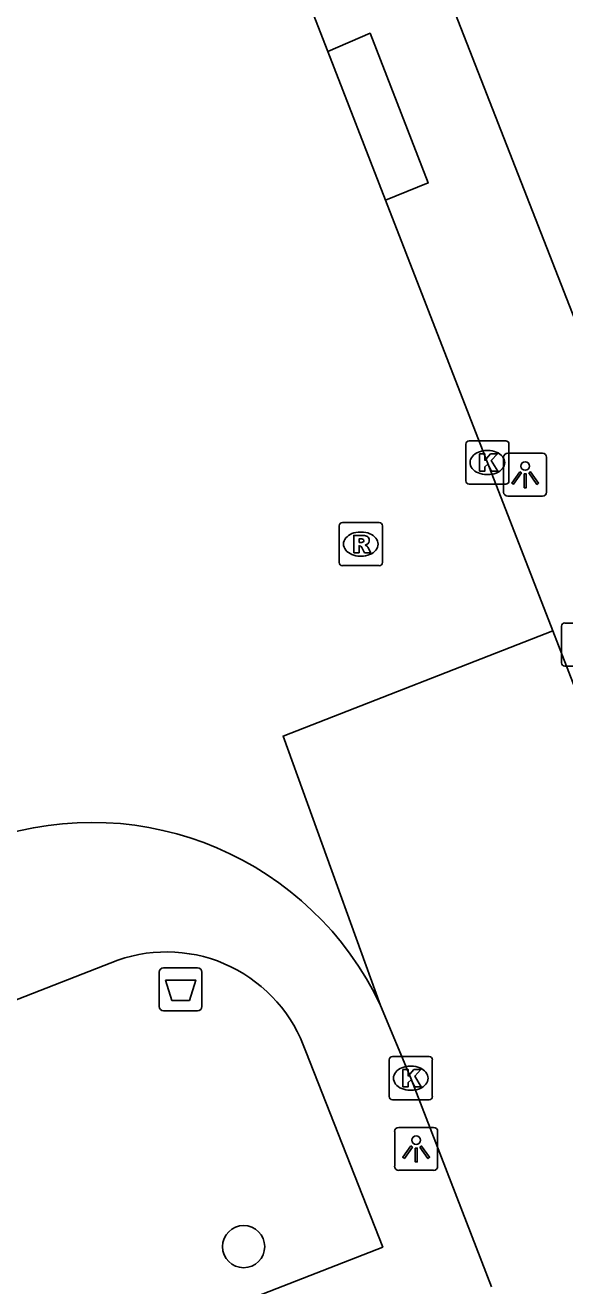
# Model space of a CAD drawing. Extents: x 159689 to 160786, y 387323 to 388339.
# Drawn here: x 159903.62 to 159916.13, y 387797.59 to 387826.82 of the extents above; entities that cross this region are included whole.
import ezdxf

# ---------------------------------------------------------------- set-up
doc = ezdxf.new("R2010")
doc.units = 0
for name, color, linetype in [('IMGEO_Afvalbak', 7, 'Continuous'), ('IMGEO_Boom', 7, 'Continuous'), ('IMGEO_Brandkraan', 7, 'Continuous'), ('IMGEO_Kolk', 7, 'Continuous'), ('IMGEO_Lichtpunt', 7, 'Continuous'), ('IMGEO_Rijbaan_lokaal_gesloten', 7, 'Continuous'), ('IMGEO_Rijbaan_lokaal_open', 7, 'Continuous'), ('IMGEO_Rioolput', 7, 'Continuous'), ('IMGEO_Voetpad_open', 7, 'Continuous')]:
    doc.layers.add(name, color=color, linetype=linetype)

msp = doc.modelspace()

# ---------------------------------------------------------------- linework, layer by layer
at = {"layer": 'IMGEO_Afvalbak'}
for p, q in [((159906.828, 387804.962), (159907.618, 387804.962)), ((159907.618, 387804.962), (159906.828, 387804.962)), ((159906.728, 387804.062), (159906.728, 387804.862)), ((159906.728, 387804.862), (159906.728, 387804.062)), ((159907.718, 387804.862), (159907.718, 387804.062)), ((159907.718, 387804.062), (159907.718, 387804.862)), ((159907.618, 387803.962), (159906.828, 387803.962)), ((159906.828, 387803.962), (159907.618, 387803.962))]:
    msp.add_line(p, q, dxfattribs=at)
msp.add_lwpolyline([(159906.871, 387804.676), (159907.575, 387804.676), (159907.426, 387804.206), (159907.02, 387804.206), (159906.871, 387804.676)], dxfattribs=at)
for centre, start, end in [((159906.828, 387804.862), 90, 180), ((159906.828, 387804.862), 90, 180), ((159907.618, 387804.862), 0, 90), ((159907.618, 387804.862), 360, 90), ((159906.828, 387804.062), 180, 270), ((159906.828, 387804.062), 180, 270), ((159907.618, 387804.062), 270, 0), ((159907.618, 387804.062), 270, 0)]:
    msp.add_arc(centre, 0.1, start, end, dxfattribs=at)
at = {"layer": 'IMGEO_Boom'}
msp.add_circle((159908.684, 387798.495), 0.489, dxfattribs=at)
at = {"layer": 'IMGEO_Brandkraan'}
for p, q in [((159916.053, 387812.033), (159916.053, 387812.885)), ((159916.128, 387812.959), (159916.98, 387812.959)), ((159916.98, 387811.959), (159916.128, 387811.959))]:
    msp.add_line(p, q, dxfattribs=at)
for points in [[(159916.053, 387812.033), (159916.053, 387812.885)], [(159916.128, 387812.959), (159916.98, 387812.959)], [(159916.98, 387811.959), (159916.128, 387811.959)]]:
    msp.add_lwpolyline(points, dxfattribs=at)
for centre, start, end in [((159916.13, 387812.883), 91.552, 178.448), ((159916.13, 387812.883), 91.552, 178.448), ((159916.13, 387812.035), 181.552, 268.448), ((159916.13, 387812.035), 181.552, 268.448)]:
    msp.add_arc(centre, 0.0765, start, end, dxfattribs=at)
at = {"layer": 'IMGEO_Kolk'}
for p, q in [((159913.833, 387816.255), (159913.833, 387817.107)), ((159913.908, 387817.181), (159914.76, 387817.181)), ((159914.321, 387816.961), (159914.346, 387816.961)), ((159914.834, 387817.107), (159914.834, 387816.255)), ((159914.344, 387816.401), (159914.319, 387816.401)), ((159914.76, 387816.181), (159913.908, 387816.181)), ((159912.132, 387802.902), (159912.984, 387802.902)), ((159912.057, 387801.976), (159912.057, 387802.828)), ((159912.545, 387802.682), (159912.57, 387802.682)), ((159913.058, 387802.828), (159913.058, 387801.976)), ((159912.568, 387802.122), (159912.543, 387802.122)), ((159912.984, 387801.902), (159912.132, 387801.902))]:
    msp.add_line(p, q, dxfattribs=at)
for points in [[(159913.833, 387816.255), (159913.833, 387817.107)], [(159913.908, 387817.181), (159914.76, 387817.181)], [(159914.834, 387817.107), (159914.834, 387816.255)], [(159914.154, 387816.881), (159914.277, 387816.881), (159914.277, 387816.73), (159914.407, 387816.881), (159914.571, 387816.881), (159914.425, 387816.73), (159914.578, 387816.481), (159914.426, 387816.481), (159914.341, 387816.645), (159914.277, 387816.578), (159914.277, 387816.481), (159914.154, 387816.481), (159914.154, 387816.881)], [(159914.76, 387816.181), (159913.908, 387816.181)], [(159912.132, 387802.902), (159912.984, 387802.902)], [(159912.057, 387801.976), (159912.057, 387802.828)], [(159912.378, 387802.602), (159912.501, 387802.602), (159912.501, 387802.451), (159912.631, 387802.602), (159912.795, 387802.602), (159912.649, 387802.451), (159912.802, 387802.202), (159912.65, 387802.202), (159912.565, 387802.366), (159912.501, 387802.299), (159912.501, 387802.202), (159912.378, 387802.202), (159912.378, 387802.602)], [(159913.058, 387802.828), (159913.058, 387801.976)], [(159912.984, 387801.902), (159912.132, 387801.902)]]:
    msp.add_lwpolyline(points, dxfattribs=at)
for centre, start, end in [((159913.91, 387817.105), 91.552, 178.448), ((159913.91, 387817.105), 91.552, 178.448), ((159914.758, 387817.105), 1.552, 88.448), ((159914.758, 387817.105), 1.552, 88.448), ((159913.91, 387816.257), 181.552, 268.448), ((159913.91, 387816.257), 181.552, 268.448), ((159914.758, 387816.257), 271.552, 358.448), ((159914.758, 387816.257), 271.552, 358.448), ((159912.134, 387802.826), 91.552, 178.448), ((159912.134, 387802.826), 91.552, 178.448), ((159912.982, 387802.826), 1.552, 88.448), ((159912.982, 387802.826), 1.552, 88.448), ((159912.134, 387801.978), 181.552, 268.448), ((159912.134, 387801.978), 181.552, 268.448), ((159912.982, 387801.978), 271.552, 358.448), ((159912.982, 387801.978), 271.552, 358.448)]:
    msp.add_arc(centre, 0.0765, start, end, dxfattribs=at)
for centre, major_axis, ratio, start_param, end_param in [((159914.32, 387816.681), (-0.387, 0.002), 0.722429, 4.712389, 7.853982), ((159914.345, 387816.681), (-0.39, 0.002), 0.717154, 1.570796, 4.712389), ((159912.544, 387802.402), (-0.387, 0.002), 0.722429, 4.712389, 7.853982), ((159912.569, 387802.402), (-0.39, 0.002), 0.717154, 1.570796, 4.712389)]:
    msp.add_ellipse(centre, major_axis=major_axis, ratio=ratio, start_param=start_param, end_param=end_param, dxfattribs=at)
at = {"layer": 'IMGEO_Lichtpunt'}
for p, q in [((159914.711, 387816.802), (159914.711, 387815.995)), ((159914.711, 387816.802), (159914.711, 387815.995)), ((159915.613, 387816.897), (159914.805, 387816.897)), ((159915.613, 387816.897), (159914.805, 387816.897)), ((159915.707, 387815.995), (159915.707, 387816.802)), ((159915.707, 387815.995), (159915.707, 387816.802)), ((159914.805, 387815.901), (159915.613, 387815.901)), ((159914.805, 387815.901), (159915.613, 387815.901)), ((159912.185, 387801.166), (159912.185, 387800.359)), ((159912.185, 387801.166), (159912.185, 387800.359)), ((159913.087, 387801.261), (159912.279, 387801.261)), ((159913.087, 387801.261), (159912.279, 387801.261)), ((159913.181, 387800.359), (159913.181, 387801.166)), ((159913.181, 387800.359), (159913.181, 387801.166)), ((159912.279, 387800.265), (159913.087, 387800.265)), ((159912.279, 387800.265), (159913.087, 387800.265))]:
    msp.add_line(p, q, dxfattribs=at)
for points in [[(159915.085, 387816.466), (159915.124, 387816.438), (159914.936, 387816.176), (159914.898, 387816.203), (159915.085, 387816.466)], [(159915.187, 387816.418), (159915.234, 387816.418), (159915.234, 387816.096), (159915.187, 387816.096), (159915.187, 387816.418)], [(159915.297, 387816.438), (159915.335, 387816.465), (159915.522, 387816.203), (159915.483, 387816.175), (159915.297, 387816.438)], [(159912.559, 387800.83), (159912.598, 387800.802), (159912.41, 387800.54), (159912.372, 387800.567), (159912.559, 387800.83)], [(159912.661, 387800.782), (159912.708, 387800.782), (159912.708, 387800.46), (159912.661, 387800.46), (159912.661, 387800.782)], [(159912.771, 387800.802), (159912.809, 387800.829), (159912.996, 387800.567), (159912.957, 387800.539), (159912.771, 387800.802)]]:
    msp.add_lwpolyline(points, dxfattribs=at)
for centre in [(159915.21, 387816.6), (159912.684, 387800.964)]:
    msp.add_circle(centre, 0.0994, dxfattribs=at)
for centre, start, end in [((159914.805, 387816.802), 90, 180), ((159914.805, 387816.802), 90, 180), ((159915.613, 387816.802), 0, 90), ((159915.613, 387816.802), 0, 90), ((159914.805, 387815.995), 180, 270), ((159914.805, 387815.995), 180, 270), ((159915.613, 387815.995), 270, 0), ((159915.613, 387815.995), 270, 360), ((159912.279, 387801.166), 90, 180), ((159912.279, 387801.166), 90, 180), ((159913.087, 387801.166), 0, 90), ((159913.087, 387801.166), 0, 90), ((159912.279, 387800.359), 180, 270), ((159912.279, 387800.359), 180, 270), ((159913.087, 387800.359), 270, 0), ((159913.087, 387800.359), 270, 360)]:
    msp.add_arc(centre, 0.0946, start, end, dxfattribs=at)
at = {"layer": 'IMGEO_Rijbaan_lokaal_gesloten'}
for points in [[(159907.513, 387834.245), (159910.633, 387826.211)], [(159911.972, 387822.765), (159910.633, 387826.211)], [(159911.972, 387822.765), (159915.853, 387812.774)], [(159915.853, 387812.774), (159909.597, 387810.335), (159911.857, 387804.088)]]:
    msp.add_lwpolyline(points, dxfattribs=at)
msp.add_arc((159905.168, 387800.942), 7.392, 25.1913, 108.6409, dxfattribs=at)
at = {"layer": 'IMGEO_Rijbaan_lokaal_open'}
for points in [[(159919.846, 387802.456), (159919.01, 387804.612), (159915.983, 387812.438), (159915.853, 387812.774)], [(159911.857, 387804.088), (159912.558, 387802.402), (159914.429, 387797.56)]]:
    msp.add_lwpolyline(points, dxfattribs=at)
at = {"layer": 'IMGEO_Rioolput'}
for p, q in [((159910.899, 387814.363), (159910.899, 387815.215)), ((159910.974, 387815.289), (159911.826, 387815.289)), ((159911.9, 387815.215), (159911.9, 387814.363)), ((159911.387, 387815.069), (159911.412, 387815.069)), ((159911.826, 387814.289), (159910.974, 387814.289)), ((159911.41, 387814.509), (159911.385, 387814.509))]:
    msp.add_line(p, q, dxfattribs=at)
for points in [[(159910.899, 387814.363), (159910.899, 387815.215)], [(159910.974, 387815.289), (159911.826, 387815.289)], [(159911.9, 387815.215), (159911.9, 387814.363)], [(159911.488, 387814.987), (159911.236, 387814.989), (159911.236, 387814.589)], [(159911.414, 387814.908), (159911.36, 387814.908), (159911.36, 387814.827)], [(159911.236, 387814.589), (159911.36, 387814.589), (159911.36, 387814.751), (159911.371, 387814.751)], [(159911.36, 387814.827), (159911.412, 387814.827)], [(159911.418, 387814.722), (159911.489, 387814.589), (159911.629, 387814.589), (159911.564, 387814.715)], [(159911.826, 387814.289), (159910.974, 387814.289)]]:
    msp.add_lwpolyline(points, dxfattribs=at)
for centre, radius, start, end in [((159910.976, 387815.213), 0.0765, 91.552, 178.448), ((159910.976, 387815.213), 0.0765, 91.552, 178.448), ((159911.824, 387815.213), 0.0765, 1.552, 88.448), ((159911.824, 387815.213), 0.0765, 1.552, 88.448), ((159911.42, 387814.812), 0.0964, 77.0061, 93.1865), ((159911.434, 387814.869), 0.0378, 276.6634, 79.6772), ((159911.487, 387814.877), 0.109, 350.3612, 89.416), ((159911.37, 387814.698), 0.0533, 26.0293, 88.6989), ((159911.396, 387815.016), 0.19, 274.7715, 282.9687), ((159911.485, 387814.877), 0.112, 277.5842, 350.9817), ((159911.469, 387814.662), 0.108, 29.5134, 73.7905), ((159910.976, 387814.365), 0.0765, 181.552, 268.448), ((159910.976, 387814.365), 0.0765, 181.552, 268.448), ((159911.824, 387814.365), 0.0765, 271.552, 358.448), ((159911.824, 387814.365), 0.0765, 271.552, 358.448)]:
    msp.add_arc(centre, radius, start, end, dxfattribs=at)
for centre, major_axis, ratio, start_param, end_param in [((159911.386, 387814.789), (-0.387, 0.002), 0.722429, 4.712389, 7.853982), ((159911.411, 387814.789), (-0.39, 0.002), 0.717154, 1.570796, 4.712389)]:
    msp.add_ellipse(centre, major_axis=major_axis, ratio=ratio, start_param=start_param, end_param=end_param, dxfattribs=at)
at = {"layer": 'IMGEO_Voetpad_open'}
for points in [[(159921.209, 387807.595), (159913.522, 387827.256)], [(159910.633, 387826.211), (159911.615, 387826.638), (159912.965, 387823.164), (159911.972, 387822.765)], [(159905.767, 387805.138), (159886.513, 387797.614)], [(159886.513, 387797.614), (159889.537, 387789.751), (159911.91, 387798.485), (159910.124, 387803.017)]]:
    msp.add_lwpolyline(points, dxfattribs=at)
msp.add_arc((159906.895, 387801.921), 3.41, 18.7583, 109.3278, dxfattribs=at)

doc.saveas('drawing.dxf')
